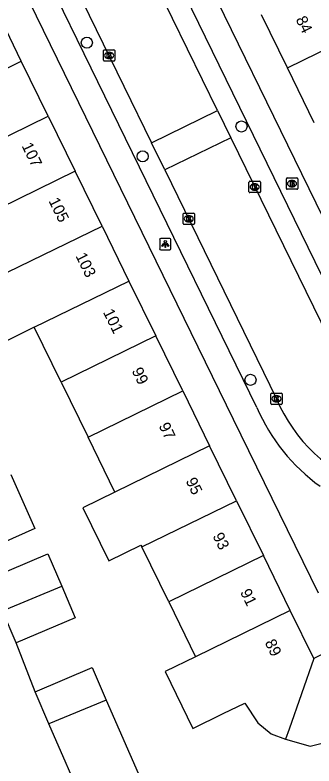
# Model space of a CAD drawing. Extents: x 160457 to 162082, y 388340 to 389736.
# Drawn here: x 161379.3 to 161405.7, y 388535.7 to 388602.1 of the extents above; entities that cross this region are included whole.
import ezdxf

# ---------------------------------------------------------------- set-up
doc = ezdxf.new("R2010")
doc.units = 0
for name, color, linetype in [('IMGEO_Boom', 7, 'Continuous'), ('IMGEO_Brandkraan', 7, 'Continuous'), ('IMGEO_Kolk', 7, 'Continuous'), ('IMGEO_Lichtpunt', 7, 'Continuous'), ('IMGEO_Pand', 7, 'Continuous'), ('IMGEO_Pand_nummerreeks', 7, 'Continuous'), ('IMGEO_Rijbaan_lokaal_gesloten', 7, 'Continuous'), ('IMGEO_Rijbaan_lokaal_open', 7, 'Continuous'), ('IMGEO_Voetpad_open', 7, 'Continuous')]:
    doc.layers.add(name, color=color, linetype=linetype)

msp = doc.modelspace()

# ---------------------------------------------------------------- linework, layer by layer
at = {"layer": 'IMGEO_Boom'}
for centre in [(161385.657, 388599.624), (161399.303, 388592.228), (161390.578, 388589.584), (161400.097, 388569.847)]:
    msp.add_circle(centre, 0.489, dxfattribs=at)
at = {"layer": 'IMGEO_Brandkraan'}
for p, q in [((161403.262, 388586.754), (161403.262, 388587.606)), ((161403.337, 388587.68), (161404.189, 388587.68)), ((161404.263, 388587.606), (161404.263, 388586.754)), ((161403.773, 388586.9), (161403.748, 388586.9)), ((161403.75, 388587.46), (161403.775, 388587.46)), ((161404.189, 388586.68), (161403.337, 388586.68))]:
    msp.add_line(p, q, dxfattribs=at)
for points in [[(161403.262, 388586.754), (161403.262, 388587.606)], [(161403.337, 388587.68), (161404.189, 388587.68)], [(161404.263, 388587.606), (161404.263, 388586.754)], [(161403.61, 388587.38), (161403.61, 388586.98), (161403.823, 388586.98)], [(161403.841, 388587.38), (161403.61, 388587.38)], [(161403.789, 388587.299), (161403.735, 388587.299), (161403.735, 388587.223)], [(161403.735, 388587.223), (161403.788, 388587.223)], [(161403.797, 388587.147), (161403.735, 388587.147), (161403.735, 388587.066)], [(161403.735, 388587.066), (161403.797, 388587.066)], [(161404.189, 388586.68), (161403.337, 388586.68)]]:
    msp.add_lwpolyline(points, dxfattribs=at)
for centre, radius, start, end in [((161403.339, 388587.604), 0.0765, 91.55205, 178.44795), ((161403.339, 388587.604), 0.0765, 91.55205, 178.44795), ((161404.187, 388587.604), 0.0765, 1.55205, 88.44795), ((161404.187, 388587.604), 0.0765, 1.55205, 88.44795), ((161403.79, 388587.261), 0.0379, 267.82845, 90.93552), ((161403.798, 388587.106), 0.0404, 269.87594, 90.50774), ((161403.829, 388587.231), 0.251, 268.66757, 293.53466), ((161403.845, 388587.235), 0.145, 59.4692, 91.53667), ((161403.87, 388587.282), 0.0922, 285.51372, 58.15012), ((161403.875, 388587.09), 0.105, 301.31148, 78.98903), ((161403.339, 388586.756), 0.0765, 181.55205, 268.44795), ((161403.339, 388586.756), 0.0765, 181.55205, 268.44795), ((161404.187, 388586.756), 0.0765, 271.55205, 358.44795), ((161404.187, 388586.756), 0.0765, 271.55205, 358.44795)]:
    msp.add_arc(centre, radius, start, end, dxfattribs=at)
for centre, major_axis, ratio, start_param, end_param in [((161403.749, 388587.18), (-0.387, 0.002), 0.722429, 4.712389, 7.853982), ((161403.774, 388587.18), (-0.39, 0.002), 0.717154, 1.570796, 4.712389)]:
    msp.add_ellipse(centre, major_axis=major_axis, ratio=ratio, start_param=start_param, end_param=end_param, dxfattribs=at)
at = {"layer": 'IMGEO_Kolk'}
for p, q in [((161387.122, 388598.072), (161387.122, 388598.924)), ((161387.197, 388598.998), (161388.049, 388598.998)), ((161388.123, 388598.924), (161388.123, 388598.072)), ((161387.633, 388598.218), (161387.608, 388598.218)), ((161387.61, 388598.778), (161387.635, 388598.778)), ((161388.049, 388597.998), (161387.197, 388597.998)), ((161399.966, 388586.46), (161399.966, 388587.312)), ((161400.041, 388587.386), (161400.893, 388587.386)), ((161400.454, 388587.166), (161400.479, 388587.166)), ((161400.967, 388587.312), (161400.967, 388586.46)), ((161400.893, 388586.386), (161400.041, 388586.386)), ((161400.477, 388586.606), (161400.452, 388586.606)), ((161394.15, 388583.65), (161394.15, 388584.502)), ((161394.225, 388584.576), (161395.077, 388584.576)), ((161394.638, 388584.356), (161394.663, 388584.356)), ((161395.151, 388584.502), (161395.151, 388583.65)), ((161394.661, 388583.796), (161394.636, 388583.796)), ((161395.077, 388583.576), (161394.225, 388583.576)), ((161401.892, 388567.752), (161401.892, 388568.604)), ((161401.967, 388568.678), (161402.819, 388568.678)), ((161402.38, 388568.458), (161402.405, 388568.458)), ((161402.893, 388568.604), (161402.893, 388567.752)), ((161402.819, 388567.678), (161401.967, 388567.678)), ((161402.403, 388567.898), (161402.378, 388567.898))]:
    msp.add_line(p, q, dxfattribs=at)
for points in [[(161387.122, 388598.072), (161387.122, 388598.924)], [(161387.197, 388598.998), (161388.049, 388598.998)], [(161388.123, 388598.924), (161388.123, 388598.072)], [(161387.443, 388598.698), (161387.566, 388598.698), (161387.566, 388598.547), (161387.696, 388598.698), (161387.86, 388598.698), (161387.714, 388598.547), (161387.867, 388598.298), (161387.715, 388598.298), (161387.63, 388598.462), (161387.566, 388598.395), (161387.566, 388598.298), (161387.443, 388598.298), (161387.443, 388598.698)], [(161388.049, 388597.998), (161387.197, 388597.998)], [(161399.966, 388586.46), (161399.966, 388587.312)], [(161400.041, 388587.386), (161400.893, 388587.386)], [(161400.287, 388587.086), (161400.41, 388587.086), (161400.41, 388586.935), (161400.54, 388587.086), (161400.704, 388587.086), (161400.558, 388586.935), (161400.711, 388586.686), (161400.559, 388586.686), (161400.474, 388586.85), (161400.41, 388586.783), (161400.41, 388586.686), (161400.287, 388586.686), (161400.287, 388587.086)], [(161400.967, 388587.312), (161400.967, 388586.46)], [(161400.893, 388586.386), (161400.041, 388586.386)], [(161394.15, 388583.65), (161394.15, 388584.502)], [(161394.225, 388584.576), (161395.077, 388584.576)], [(161394.471, 388584.276), (161394.594, 388584.276), (161394.594, 388584.125), (161394.724, 388584.276), (161394.888, 388584.276), (161394.742, 388584.125), (161394.895, 388583.876), (161394.743, 388583.876), (161394.658, 388584.04), (161394.594, 388583.973), (161394.594, 388583.876), (161394.471, 388583.876), (161394.471, 388584.276)], [(161395.151, 388584.502), (161395.151, 388583.65)], [(161395.077, 388583.576), (161394.225, 388583.576)], [(161401.892, 388567.752), (161401.892, 388568.604)], [(161401.967, 388568.678), (161402.819, 388568.678)], [(161402.213, 388568.378), (161402.336, 388568.378), (161402.336, 388568.227), (161402.466, 388568.378), (161402.63, 388568.378), (161402.484, 388568.227), (161402.637, 388567.978), (161402.485, 388567.978), (161402.4, 388568.142), (161402.336, 388568.075), (161402.336, 388567.978), (161402.213, 388567.978), (161402.213, 388568.378)], [(161402.893, 388568.604), (161402.893, 388567.752)], [(161402.819, 388567.678), (161401.967, 388567.678)]]:
    msp.add_lwpolyline(points, dxfattribs=at)
for centre, start, end in [((161387.199, 388598.922), 91.55205, 178.44795), ((161387.199, 388598.922), 91.55205, 178.44795), ((161388.047, 388598.922), 1.55205, 88.44795), ((161388.047, 388598.922), 1.55205, 88.44795), ((161387.199, 388598.074), 181.55205, 268.44795), ((161387.199, 388598.074), 181.55205, 268.44795), ((161388.047, 388598.074), 271.55205, 358.44795), ((161388.047, 388598.074), 271.55205, 358.44795), ((161400.043, 388587.31), 91.55205, 178.44795), ((161400.043, 388587.31), 91.55205, 178.44795), ((161400.891, 388587.31), 1.55205, 88.44795), ((161400.891, 388587.31), 1.55205, 88.44795), ((161400.043, 388586.462), 181.55205, 268.44795), ((161400.043, 388586.462), 181.55205, 268.44795), ((161400.891, 388586.462), 271.55205, 358.44795), ((161400.891, 388586.462), 271.55205, 358.44795), ((161394.227, 388584.5), 91.55205, 178.44795), ((161394.227, 388584.5), 91.55205, 178.44795), ((161395.075, 388584.5), 1.55205, 88.44795), ((161395.075, 388584.5), 1.55205, 88.44795), ((161394.227, 388583.652), 181.55205, 268.44795), ((161394.227, 388583.652), 181.55205, 268.44795), ((161395.075, 388583.652), 271.55205, 358.44795), ((161395.075, 388583.652), 271.55205, 358.44795), ((161401.969, 388568.602), 91.55205, 178.44795), ((161401.969, 388568.602), 91.55205, 178.44795), ((161402.817, 388568.602), 1.55205, 88.44795), ((161402.817, 388568.602), 1.55205, 88.44795), ((161401.969, 388567.754), 181.55205, 268.44795), ((161401.969, 388567.754), 181.55205, 268.44795), ((161402.817, 388567.754), 271.55205, 358.44795), ((161402.817, 388567.754), 271.55205, 358.44795)]:
    msp.add_arc(centre, 0.0765, start, end, dxfattribs=at)
for centre, major_axis, ratio, start_param, end_param in [((161387.609, 388598.498), (-0.387, 0.002), 0.722429, 4.712389, 7.853982), ((161387.634, 388598.498), (-0.39, 0.002), 0.717154, 1.570796, 4.712389), ((161400.453, 388586.886), (-0.387, 0.002), 0.722429, 4.712389, 7.853982), ((161400.478, 388586.886), (-0.39, 0.002), 0.717154, 1.570796, 4.712389), ((161394.637, 388584.076), (-0.387, 0.002), 0.722429, 4.712389, 7.853982), ((161394.662, 388584.076), (-0.39, 0.002), 0.717154, 1.570796, 4.712389), ((161402.379, 388568.178), (-0.387, 0.002), 0.722429, 4.712389, 7.853982), ((161402.404, 388568.178), (-0.39, 0.002), 0.717154, 1.570796, 4.712389)]:
    msp.add_ellipse(centre, major_axis=major_axis, ratio=ratio, start_param=start_param, end_param=end_param, dxfattribs=at)
at = {"layer": 'IMGEO_Lichtpunt'}
for p, q in [((161392.984, 388582.342), (161392.176, 388582.342)), ((161392.984, 388582.342), (161392.176, 388582.342)), ((161392.082, 388582.247), (161392.082, 388581.44)), ((161392.082, 388582.247), (161392.082, 388581.44)), ((161393.078, 388581.44), (161393.078, 388582.247)), ((161393.078, 388581.44), (161393.078, 388582.247)), ((161392.176, 388581.346), (161392.984, 388581.346)), ((161392.176, 388581.346), (161392.984, 388581.346))]:
    msp.add_line(p, q, dxfattribs=at)
for points in [[(161392.456, 388581.911), (161392.495, 388581.883), (161392.307, 388581.621), (161392.269, 388581.648), (161392.456, 388581.911)], [(161392.558, 388581.863), (161392.605, 388581.863), (161392.605, 388581.541), (161392.558, 388581.541), (161392.558, 388581.863)], [(161392.668, 388581.883), (161392.706, 388581.91), (161392.893, 388581.648), (161392.854, 388581.62), (161392.668, 388581.883)]]:
    msp.add_lwpolyline(points, dxfattribs=at)
msp.add_circle((161392.581, 388582.045), 0.0994, dxfattribs=at)
for centre, start, end in [((161392.176, 388582.247), 90, 180), ((161392.176, 388582.247), 90, 180), ((161392.984, 388582.247), 0, 90), ((161392.984, 388582.247), 0, 90), ((161392.176, 388581.44), 180, 270), ((161392.176, 388581.44), 180, 270), ((161392.984, 388581.44), 270, 0), ((161392.984, 388581.44), 270, 360)]:
    msp.add_arc(centre, 0.0946, start, end, dxfattribs=at)
at = {"layer": 'IMGEO_Pand'}
for points in [[(161379.873, 388597.992), (161377.501, 388602.841)], [(161403.35, 388597.41), (161401.066, 388602.082)], [(161403.35, 388597.41), (161411.432, 388601.347)], [(161371.528, 388593.885), (161379.873, 388597.992)], [(161382.25, 388593.133), (161379.873, 388597.992)], [(161405.721, 388592.558), (161403.35, 388597.41)], [(161373.896, 388589.044), (161382.25, 388593.133)], [(161382.25, 388593.133), (161384.622, 388588.283)], [(161384.622, 388588.283), (161376.272, 388584.186)], [(161387.003, 388583.415), (161384.622, 388588.283)], [(161378.64, 388579.346), (161387.003, 388583.415)], [(161387.003, 388583.415), (161389.375, 388578.566)], [(161381.017, 388574.487), (161378.362, 388573.188), (161375.985, 388578.047), (161378.64, 388579.346)], [(161381.017, 388574.487), (161389.375, 388578.566)], [(161389.375, 388578.566), (161391.743, 388573.725)], [(161383.389, 388569.638), (161381.017, 388574.487)], [(161391.743, 388573.725), (161383.389, 388569.638)], [(161394.12, 388568.866), (161391.743, 388573.725)], [(161383.389, 388569.638), (161385.765, 388564.78)], [(161385.765, 388564.78), (161394.12, 388568.866)], [(161394.12, 388568.866), (161396.492, 388564.017)], [(161388.133, 388559.939), (161385.765, 388564.78)], [(161396.492, 388564.017), (161388.133, 388559.939)], [(161398.864, 388559.166), (161396.492, 388564.017)], [(161378.946, 388561.485), (161381.07, 388556.709), (161376.243, 388554.563)], [(161388.133, 388559.939), (161385.295, 388558.554), (161387.587, 388553.867), (161390.424, 388555.255), (161390.505, 388555.089)], [(161390.505, 388555.089), (161398.864, 388559.166)], [(161398.864, 388559.166), (161401.232, 388554.326)], [(161392.877, 388550.24), (161390.505, 388555.089)], [(161376.996, 388552.271), (161382.215, 388554.482), (161383.441, 388551.614)], [(161401.232, 388554.326), (161392.877, 388550.24)], [(161403.609, 388549.467), (161401.232, 388554.326)], [(161378.199, 388549.453), (161383.441, 388551.614)], [(161383.441, 388551.614), (161384.627, 388548.84), (161379.405, 388546.627)], [(161392.877, 388550.24), (161395.25, 388545.388)], [(161379.405, 388546.627), (161378.199, 388549.453)], [(161403.609, 388549.467), (161395.25, 388545.388)], [(161405.679, 388545.234), (161403.609, 388549.467)], [(161409.963, 388547.322), (161405.679, 388545.234)], [(161395.25, 388545.388), (161392.556, 388544.073), (161395.001, 388539.063), (161397.7, 388540.38), (161399.588, 388541.299), (161400.755, 388539.558), (161401.916, 388538.593), (161403.201, 388538.109)], [(161405.679, 388545.234), (161403.508, 388538.991), (161403.201, 388538.109)], [(161381.092, 388542.278), (161386.12, 388544.449), (161387.374, 388541.562)], [(161382.31, 388539.468), (161381.092, 388542.278)], [(161387.374, 388541.562), (161382.31, 388539.468)], [(161387.374, 388541.562), (161390.585, 388534.172), (161385.551, 388531.998)], [(161385.551, 388531.998), (161382.31, 388539.468)], [(161403.201, 388538.109), (161405.356, 388537.486), (161407.023, 388537.911), (161408.088, 388538.416), (161408.992, 388536.509), (161413.984, 388538.951)]]:
    msp.add_lwpolyline(points, dxfattribs=at)
at = {"layer": 'IMGEO_Rijbaan_lokaal_gesloten'}
for points in [[(161397.191, 388593.642), (161383.956, 388620.749)], [(161379.158, 388615.831), (161391.363, 388590.796)], [(161398.367, 388591.233), (161408.3, 388570.887), (161408.923, 388569.687)], [(161392.537, 388588.387), (161402.389, 388568.178)]]:
    msp.add_lwpolyline(points, dxfattribs=at)
msp.add_arc((161415.481, 388573.686), 14.203, 202.81772, 250.55248, dxfattribs=at)
at = {"layer": 'IMGEO_Rijbaan_lokaal_open'}
for points in [[(161391.363, 388590.796), (161397.191, 388593.642)], [(161397.191, 388593.642), (161398.367, 388591.233)], [(161398.367, 388591.233), (161392.537, 388588.387)], [(161392.537, 388588.387), (161391.363, 388590.796)], [(161381.092, 388542.278), (161379.405, 388546.627)]]:
    msp.add_lwpolyline(points, dxfattribs=at)
at = {"layer": 'IMGEO_Voetpad_open'}
for points in [[(161412.102, 388572.72), (161388.468, 388621.16)], [(161387.028, 388618.756), (161409.408, 388572.877), (161409.481, 388572.735)], [(161376.178, 388612.221), (161398.571, 388566.378), (161406.068, 388551.03)], [(161400.662, 388567.4), (161378.714, 388612.412)]]:
    msp.add_lwpolyline(points, dxfattribs=at)
msp.add_arc((161416.158, 388574.125), 16.893, 203.45957, 234.02084, dxfattribs=at)

# ---------------------------------------------------------------- texts
at = {"layer": 'IMGEO_Pand_nummerreeks'}
for s, rotation, p in [('84', 296.04632, (161404.063, 388601.689)), ('107', 296.06521, (161379.875, 388590.523)), ('105', 296.06364, (161382.254, 388585.66)), ('103', 296.06521, (161384.633, 388580.796)), ('101', 296.06521, (161387.062, 388575.83)), ('99', 296.06521, (161389.593, 388570.654)), ('97', 296.06521, (161391.972, 388565.79)), ('95', 296.06364, (161394.352, 388560.927)), ('93', 296.06521, (161396.73, 388556.063)), ('91', 296.06521, (161399.159, 388551.099)), ('89', 296.05791, (161401.336, 388546.648))]:
    msp.add_text(s, height=1, rotation=rotation, dxfattribs=at).set_placement(p)

doc.saveas('drawing.dxf')
